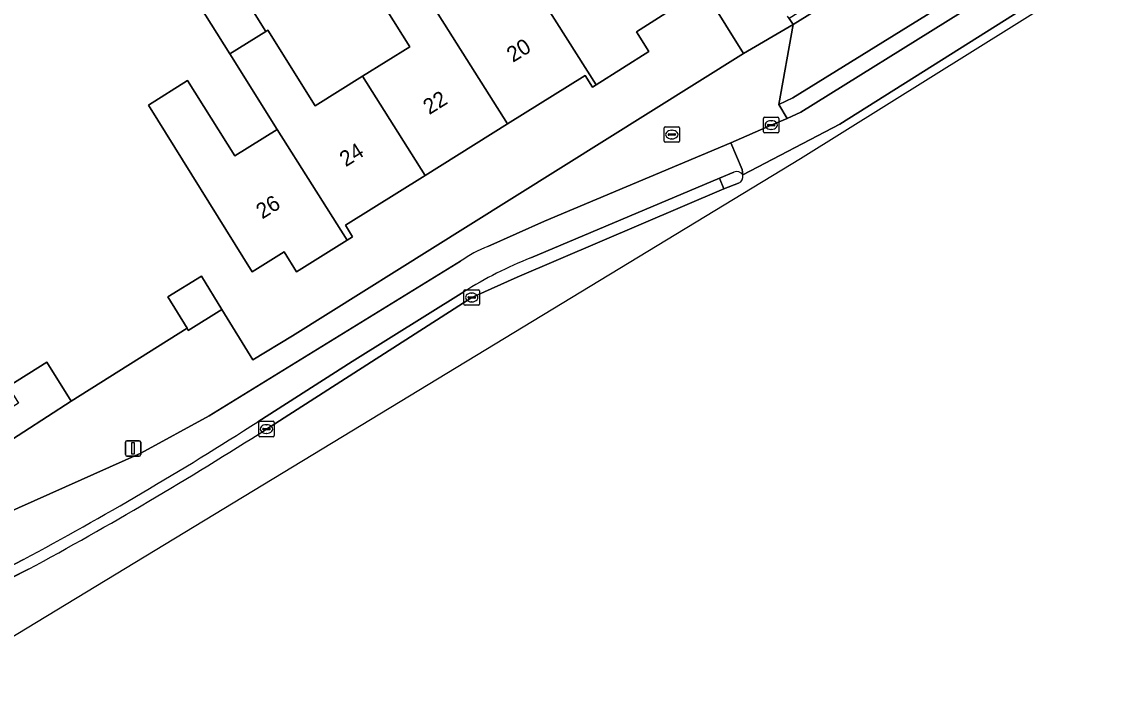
# Model space of a CAD drawing. Extents: x 159352 to 160617, y 385888 to 387323.
# Drawn here: x 159680.1 to 159749.7, y 385892.7 to 385936.8 of the extents above; entities that cross this region are included whole.
import ezdxf

# ---------------------------------------------------------------- set-up
doc = ezdxf.new("R2010")
doc.units = 0
for name, color, linetype in [('IMGEO_Brandkraan', 7, 'Continuous'), ('IMGEO_Erf', 7, 'Continuous'), ('IMGEO_Fietspad_open', 7, 'Continuous'), ('IMGEO_Kolk', 7, 'Continuous'), ('IMGEO_Lichtmast', 7, 'Continuous'), ('IMGEO_Muur', 7, 'Continuous'), ('IMGEO_Pand', 7, 'Continuous'), ('IMGEO_Pand_nummerreeks', 7, 'Continuous'), ('IMGEO_Rijbaan_regionaal_gesloten', 7, 'Continuous'), ('IMGEO_Verkeerseiland_open', 7, 'Continuous'), ('IMGEO_Voetpad_open', 7, 'Continuous')]:
    doc.layers.add(name, color=color, linetype=linetype)

msp = doc.modelspace()

# ---------------------------------------------------------------- linework, layer by layer
at = {"layer": 'IMGEO_Brandkraan'}
for p, q in [((159721.549, 385929.12), (159721.549, 385929.972)), ((159721.624, 385930.046), (159722.476, 385930.046)), ((159722.55, 385929.972), (159722.55, 385929.12)), ((159721.808, 385929.54), (159721.808, 385929.552)), ((159722.246, 385929.503), (159721.848, 385929.503)), ((159721.851, 385929.589), (159722.249, 385929.589)), ((159722.06, 385929.266), (159722.035, 385929.266)), ((159722.037, 385929.826), (159722.062, 385929.826)), ((159722.292, 385929.552), (159722.292, 385929.54)), ((159722.476, 385929.046), (159721.624, 385929.046))]:
    msp.add_line(p, q, dxfattribs=at)
for points in [[(159721.549, 385929.12), (159721.549, 385929.972)], [(159721.624, 385930.046), (159722.476, 385930.046)], [(159722.55, 385929.972), (159722.55, 385929.12)], [(159722.476, 385929.046), (159721.624, 385929.046)]]:
    msp.add_lwpolyline(points, dxfattribs=at)
for centre, radius, start, end in [((159721.626, 385929.97), 0.0765, 91.55205, 178.44795), ((159721.626, 385929.97), 0.0765, 91.55205, 178.44795), ((159722.474, 385929.97), 0.0765, 1.55205, 88.44795), ((159722.474, 385929.97), 0.0765, 1.55205, 88.44795), ((159721.848, 385929.549), 0.0403, 85.87752, 175.75265), ((159721.845, 385929.539), 0.0366, 178.93798, 274.71019), ((159722.249, 385929.546), 0.043, 264.86636, 352.45326), ((159722.253, 385929.551), 0.0386, 1.73085, 96.63898), ((159721.626, 385929.122), 0.0765, 181.55205, 268.44795), ((159721.626, 385929.122), 0.0765, 181.55205, 268.44795), ((159722.474, 385929.122), 0.0765, 271.55205, 358.44795), ((159722.474, 385929.122), 0.0765, 271.55205, 358.44795)]:
    msp.add_arc(centre, radius, start, end, dxfattribs=at)
for centre, major_axis, ratio, start_param, end_param in [((159722.036, 385929.546), (-0.387, 0.002), 0.722429, 4.712389, 7.853982), ((159722.061, 385929.546), (-0.39, 0.002), 0.717154, 1.570796, 4.712389)]:
    msp.add_ellipse(centre, major_axis=major_axis, ratio=ratio, start_param=start_param, end_param=end_param, dxfattribs=at)
at = {"layer": 'IMGEO_Erf'}
for points in [[(159679.278, 385913.31), (159681.777, 385914.863), (159683.334, 385912.358), (159690.809, 385917.058), (159689.564, 385919.076), (159691.733, 385920.414), (159693.062, 385918.26), (159695.061, 385915.027), (159697.599, 385916.563), (159708.936, 385923.66), (159726.677, 385934.766), (159683.777, 386003.638)], [(159693.484, 385940.049), (159695.894, 385936.192), (159696.024, 385936.273), (159699.071, 385931.397), (159702.121, 385933.303), (159705.168, 385935.207), (159702.121, 385940.084)], [(159721.911, 385937.512), (159719.777, 385936.172), (159720.578, 385934.892), (159717.167, 385932.756), (159716.933, 385932.61), (159716.466, 385933.356), (159711.471, 385930.233), (159706.158, 385926.91), (159701.015, 385923.694), (159701.477, 385922.956), (159701.124, 385922.736), (159697.871, 385920.698), (159697.07, 385921.978), (159695.001, 385920.684), (159688.321, 385931.444), (159690.851, 385933.041), (159693.898, 385928.164), (159696.62, 385929.866), (159693.573, 385934.742), (159691.163, 385938.6)]]:
    msp.add_lwpolyline(points, dxfattribs=at)
at = {"layer": 'IMGEO_Fietspad_open'}
for points in [[(159767.426, 385954.133), (159743.553, 385939.2), (159740.644, 385937.383), (159730.356, 385930.996), (159729.488, 385930.587), (159728.457, 385930.156), (159725.85, 385929.011), (159726.594, 385927.294), (159726.624, 385926.948), (159732.868, 385930.223), (159789.753, 385966.056)], [(159726.624, 385926.948), (159726.594, 385927.294), (159725.85, 385929.011), (159713.852, 385923.957), (159710.203, 385922.334)], [(159712.968, 385921.593), (159725.117, 385926.736), (159726.048, 385927.125)], [(159708.438, 385921.375), (159692.243, 385911.401), (159687.833, 385909.003), (159675.077, 385903.304), (159676.334, 385900.524), (159676.614, 385900.725), (159676.829, 385900.443), (159678.147, 385901.061), (159680.271, 385902.149)], [(159695.373, 385911.032), (159701.453, 385914.911), (159708.657, 385919.403)]]:
    msp.add_lwpolyline(points, dxfattribs=at)
for centre, radius, start, end in [((159726.226, 385926.678), 0.481, 34.10909, 111.72739), ((159713.191, 385914.731), 8.17, 111.45543, 125.57882), ((159722.018, 385898.439), 24.86, 111.34963, 122.51176), ((159576.275, 386096.231), 220.189, 298.18389, 302.74422)]:
    msp.add_arc(centre, radius, start, end, dxfattribs=at)
at = {"layer": 'IMGEO_Kolk'}
for p, q in [((159728.03, 385930.657), (159728.882, 385930.657)), ((159727.955, 385929.731), (159727.955, 385930.583)), ((159728.214, 385930.151), (159728.214, 385930.163)), ((159728.652, 385930.114), (159728.254, 385930.114)), ((159728.257, 385930.2), (159728.655, 385930.2)), ((159728.443, 385930.437), (159728.468, 385930.437)), ((159728.698, 385930.163), (159728.698, 385930.151)), ((159728.956, 385930.583), (159728.956, 385929.731)), ((159728.882, 385929.657), (159728.03, 385929.657)), ((159728.466, 385929.877), (159728.441, 385929.877)), ((159708.656, 385918.614), (159708.656, 385919.466)), ((159708.731, 385919.54), (159709.583, 385919.54)), ((159709.657, 385919.466), (159709.657, 385918.614)), ((159708.915, 385919.034), (159708.915, 385919.046)), ((159709.353, 385918.997), (159708.955, 385918.997)), ((159708.958, 385919.083), (159709.356, 385919.083)), ((159709.144, 385919.32), (159709.169, 385919.32)), ((159709.399, 385919.046), (159709.399, 385919.034)), ((159709.583, 385918.54), (159708.731, 385918.54)), ((159709.167, 385918.76), (159709.142, 385918.76)), ((159695.427, 385910.133), (159695.427, 385910.985)), ((159695.502, 385911.059), (159696.354, 385911.059)), ((159695.686, 385910.553), (159695.686, 385910.565)), ((159696.124, 385910.516), (159695.726, 385910.516)), ((159695.729, 385910.602), (159696.127, 385910.602)), ((159695.915, 385910.839), (159695.94, 385910.839)), ((159696.17, 385910.565), (159696.17, 385910.553)), ((159696.428, 385910.985), (159696.428, 385910.133)), ((159696.354, 385910.059), (159695.502, 385910.059)), ((159695.938, 385910.279), (159695.913, 385910.279))]:
    msp.add_line(p, q, dxfattribs=at)
for points in [[(159728.03, 385930.657), (159728.882, 385930.657)], [(159727.955, 385929.731), (159727.955, 385930.583)], [(159728.956, 385930.583), (159728.956, 385929.731)], [(159728.882, 385929.657), (159728.03, 385929.657)], [(159708.656, 385918.614), (159708.656, 385919.466)], [(159708.731, 385919.54), (159709.583, 385919.54)], [(159709.657, 385919.466), (159709.657, 385918.614)], [(159709.583, 385918.54), (159708.731, 385918.54)], [(159695.427, 385910.133), (159695.427, 385910.985)], [(159695.502, 385911.059), (159696.354, 385911.059)], [(159696.428, 385910.985), (159696.428, 385910.133)], [(159696.354, 385910.059), (159695.502, 385910.059)]]:
    msp.add_lwpolyline(points, dxfattribs=at)
for centre, radius, start, end in [((159728.032, 385930.581), 0.0765, 91.55205, 178.44795), ((159728.032, 385930.581), 0.0765, 91.55205, 178.44795), ((159728.88, 385930.581), 0.0765, 1.55205, 88.44795), ((159728.88, 385930.581), 0.0765, 1.55205, 88.44795), ((159728.254, 385930.16), 0.0403, 85.87752, 175.75265), ((159728.251, 385930.15), 0.0366, 178.93798, 274.71019), ((159728.655, 385930.157), 0.043, 264.86636, 352.45326), ((159728.659, 385930.162), 0.0386, 1.73085, 96.63898), ((159728.032, 385929.733), 0.0765, 181.55205, 268.44795), ((159728.032, 385929.733), 0.0765, 181.55205, 268.44795), ((159728.88, 385929.733), 0.0765, 271.55205, 358.44795), ((159728.88, 385929.733), 0.0765, 271.55205, 358.44795), ((159708.733, 385919.464), 0.0765, 91.55205, 178.44795), ((159708.733, 385919.464), 0.0765, 91.55205, 178.44795), ((159709.581, 385919.464), 0.0765, 1.55205, 88.44795), ((159709.581, 385919.464), 0.0765, 1.55205, 88.44795), ((159708.955, 385919.043), 0.0403, 85.87752, 175.75265), ((159708.952, 385919.033), 0.0366, 178.93798, 274.71019), ((159709.356, 385919.04), 0.043, 264.86636, 352.45326), ((159709.36, 385919.045), 0.0386, 1.73085, 96.63898), ((159708.733, 385918.616), 0.0765, 181.55205, 268.44795), ((159708.733, 385918.616), 0.0765, 181.55205, 268.44795), ((159709.581, 385918.616), 0.0765, 271.55205, 358.44795), ((159709.581, 385918.616), 0.0765, 271.55205, 358.44795), ((159695.504, 385910.983), 0.0765, 91.55205, 178.44795), ((159695.504, 385910.983), 0.0765, 91.55205, 178.44795), ((159695.726, 385910.562), 0.0403, 85.87752, 175.75265), ((159695.723, 385910.552), 0.0366, 178.93798, 274.71019), ((159696.127, 385910.559), 0.043, 264.86636, 352.45326), ((159696.131, 385910.564), 0.0386, 1.73085, 96.63898), ((159696.352, 385910.983), 0.0765, 1.55205, 88.44795), ((159696.352, 385910.983), 0.0765, 1.55205, 88.44795), ((159695.504, 385910.135), 0.0765, 181.55205, 268.44795), ((159695.504, 385910.135), 0.0765, 181.55205, 268.44795), ((159696.352, 385910.135), 0.0765, 271.55205, 358.44795), ((159696.352, 385910.135), 0.0765, 271.55205, 358.44795)]:
    msp.add_arc(centre, radius, start, end, dxfattribs=at)
for centre, major_axis, ratio, start_param, end_param in [((159728.442, 385930.157), (-0.387, 0.002), 0.722429, 4.712389, 7.853982), ((159728.467, 385930.157), (-0.39, 0.002), 0.717154, 1.570796, 4.712389), ((159709.143, 385919.04), (-0.387, 0.002), 0.722429, 4.712389, 7.853982), ((159709.168, 385919.04), (-0.39, 0.002), 0.717154, 1.570796, 4.712389), ((159695.914, 385910.559), (-0.387, 0.002), 0.722429, 4.712389, 7.853982), ((159695.939, 385910.559), (-0.39, 0.002), 0.717154, 1.570796, 4.712389)]:
    msp.add_ellipse(centre, major_axis=major_axis, ratio=ratio, start_param=start_param, end_param=end_param, dxfattribs=at)
at = {"layer": 'IMGEO_Lichtmast'}
for p, q in [((159686.935, 385909.807), (159687.725, 385909.807)), ((159687.725, 385909.807), (159686.935, 385909.807)), ((159686.835, 385908.907), (159686.835, 385909.707)), ((159686.835, 385909.707), (159686.835, 385908.907)), ((159687.825, 385909.707), (159687.825, 385908.907)), ((159687.825, 385908.907), (159687.825, 385909.707)), ((159687.725, 385908.807), (159686.935, 385908.807)), ((159686.935, 385908.807), (159687.725, 385908.807))]:
    msp.add_line(p, q, dxfattribs=at)
msp.add_lwpolyline([(159687.255, 385909.682), (159687.405, 385909.682), (159687.405, 385908.932), (159687.255, 385908.932), (159687.255, 385909.682)], dxfattribs=at)
for centre, start, end in [((159686.935, 385909.707), 90, 180), ((159686.935, 385909.707), 90, 180), ((159687.725, 385909.707), 0, 90), ((159687.725, 385909.707), 360, 90), ((159686.935, 385908.907), 180, 270), ((159686.935, 385908.907), 180, 270), ((159687.725, 385908.907), 270, 0), ((159687.725, 385908.907), 270, 0)]:
    msp.add_arc(centre, 0.1, start, end, dxfattribs=at)
at = {"layer": 'IMGEO_Muur'}
msp.add_lwpolyline([(159683.334, 385912.358), (159690.809, 385917.058)], dxfattribs=at)
at = {"layer": 'IMGEO_Pand'}
for points in [[(159717.167, 385932.756), (159720.578, 385934.892), (159719.777, 385936.172), (159721.911, 385937.512), (159715.147, 385948.223), (159712.62, 385946.644), (159715.667, 385941.768), (159712.662, 385939.89)], [(159711.471, 385930.233), (159716.466, 385933.356), (159716.933, 385932.61), (159717.167, 385932.756), (159712.662, 385939.89), (159709.654, 385938.011), (159706.607, 385942.887), (159704.365, 385941.486)], [(159706.158, 385926.91), (159711.471, 385930.233), (159704.365, 385941.486), (159702.121, 385940.084), (159705.168, 385935.207), (159702.121, 385933.303)], [(159693.573, 385934.742), (159695.894, 385936.192), (159693.484, 385940.049), (159691.163, 385938.6)], [(159702.121, 385933.303), (159699.071, 385931.397), (159696.024, 385936.273), (159695.894, 385936.192), (159693.573, 385934.742), (159696.62, 385929.866), (159701.124, 385922.736), (159701.477, 385922.956), (159701.015, 385923.694), (159706.158, 385926.91)], [(159688.321, 385931.444), (159695.001, 385920.684), (159697.07, 385921.978), (159697.871, 385920.698), (159701.124, 385922.736), (159696.62, 385929.866), (159693.898, 385928.164), (159690.851, 385933.041)], [(159690.893, 385916.922), (159693.062, 385918.26), (159691.733, 385920.414), (159689.564, 385919.076), (159690.809, 385917.058)], [(159678.759, 385909.385), (159683.334, 385912.358), (159681.777, 385914.863), (159679.278, 385913.31), (159679.954, 385912.223), (159678.123, 385911.085), (159675.387, 385915.487), (159675.136, 385915.331), (159668.006, 385910.9), (159669.879, 385907.897), (159671.921, 385909.166), (159673.734, 385906.263)]]:
    msp.add_lwpolyline(points, close=True, dxfattribs=at)
at = {"layer": 'IMGEO_Rijbaan_regionaal_gesloten'}
for points in [[(159680.589, 385901.515), (159678.374, 385900.403), (159677.09, 385899.832), (159676.054, 385899.376), (159674.34, 385898.621), (159673.604, 385898.41), (159672.377, 385898.152), (159671.133, 385898.005), (159669.88, 385897.969), (159668.841, 385898.033), (159672.265, 385892.74), (159701.42, 385910.447), (159730.336, 385928.01), (160003.316, 386098.383), (160029.667, 386114.83), (160338.731, 386306.963), (160519.651, 386421.283), (160554.007, 386449.857), (160584.37, 386476.501)], [(160004.347, 386101.103), (160002.357, 386099.871), (159999.724, 386098.31), (159991.642, 386093.359), (159989.333, 386091.543), (159985.375, 386088.326), (159946.201, 386063.73), (159920.298, 386047.584), (159890.661, 386028.937), (159846.766, 386001.708), (159807.266, 385976.872), (159789.753, 385966.056), (159732.868, 385930.223), (159726.624, 385926.948)], [(159726.342, 385926.407), (159725.401, 385926.041), (159712.081, 385920.358), (159709.358, 385919.135), (159709.158, 385919.04), (159695.928, 385910.557)]]:
    msp.add_lwpolyline(points, dxfattribs=at)
for centre, radius, start, end in [((159726.184, 385926.834), 0.455, 290.3643, 14.57352), ((159562.73, 386118.985), 247.354, 298.45575, 302.58106)]:
    msp.add_arc(centre, radius, start, end, dxfattribs=at)
at = {"layer": 'IMGEO_Verkeerseiland_open'}
for points in [[(159726.048, 385927.125), (159725.117, 385926.736), (159725.401, 385926.041), (159726.342, 385926.407)], [(159695.928, 385910.557), (159709.158, 385919.04), (159709.358, 385919.135), (159712.081, 385920.358), (159725.401, 385926.041), (159725.117, 385926.736), (159712.968, 385921.593)], [(159708.657, 385919.403), (159701.453, 385914.911), (159695.373, 385911.032)], [(159680.271, 385902.149), (159678.147, 385901.061), (159676.829, 385900.443), (159677.09, 385899.832), (159678.374, 385900.403), (159680.589, 385901.515)]]:
    msp.add_lwpolyline(points, dxfattribs=at)
for centre, radius, start, end in [((159726.226, 385926.678), 0.481, 34.10909, 111.72739), ((159726.184, 385926.834), 0.455, 290.3643, 14.57352), ((159722.018, 385898.439), 24.86, 111.34963, 122.51176), ((159576.275, 386096.231), 220.189, 298.18389, 302.74422), ((159562.73, 386118.985), 247.354, 298.45575, 302.58106)]:
    msp.add_arc(centre, radius, start, end, dxfattribs=at)
at = {"layer": 'IMGEO_Voetpad_open'}
for points in [[(159669.792, 386033.391), (159665.503, 386040.276), (159667.526, 386041.555), (159666.211, 386043.692), (159665.019, 386042.984), (159664.447, 386037.85), (159664.396, 386036.344), (159676.127, 386017.48), (159684.463, 386004.075), (159683.777, 386003.638), (159726.677, 385934.766), (159729.867, 385936.632), (159729.606, 385937.026), (159729.51, 385937.17)], [(159710.203, 385922.334), (159713.852, 385923.957), (159725.85, 385929.011), (159728.457, 385930.156), (159729.488, 385930.587), (159728.94, 385931.479), (159729.867, 385936.632), (159726.677, 385934.766), (159708.936, 385923.66), (159697.599, 385916.563), (159695.061, 385915.027), (159693.062, 385918.26), (159690.893, 385916.922), (159690.809, 385917.058), (159683.334, 385912.358), (159678.759, 385909.385), (159673.734, 385906.263), (159673.833, 385905.931), (159673.549, 385905.794), (159671.333, 385905.614)], [(159675.077, 385903.304), (159687.833, 385909.003), (159692.243, 385911.401), (159708.438, 385921.375)]]:
    msp.add_lwpolyline(points, dxfattribs=at)
for points in [[(159740.1, 385938.269), (159733.652, 385939.014), (159729.867, 385936.632), (159728.94, 385931.479), (159729.858, 385931.911)], [(159729.867, 385936.632), (159733.652, 385939.014), (159733.392, 385939.433), (159729.606, 385937.026)], [(159740.1, 385938.269), (159729.858, 385931.911), (159728.94, 385931.479), (159729.488, 385930.587), (159730.356, 385930.996), (159740.644, 385937.383)]]:
    msp.add_lwpolyline(points, close=True, dxfattribs=at)
msp.add_arc((159713.191, 385914.731), 8.17, 111.45543, 125.57882, dxfattribs=at)

# ---------------------------------------------------------------- texts
at = {"layer": 'IMGEO_Pand_nummerreeks'}
for s, rotation, p in [('20', 32.01233, (159711.809, 385934.164)), ('22', 32.01233, (159706.421, 385930.795)), ('24', 32.01115, (159701.039, 385927.432)), ('26', 32.01233, (159695.657, 385924.067))]:
    msp.add_text(s, height=1, rotation=rotation, dxfattribs=at).set_placement(p)

doc.saveas('drawing.dxf')
